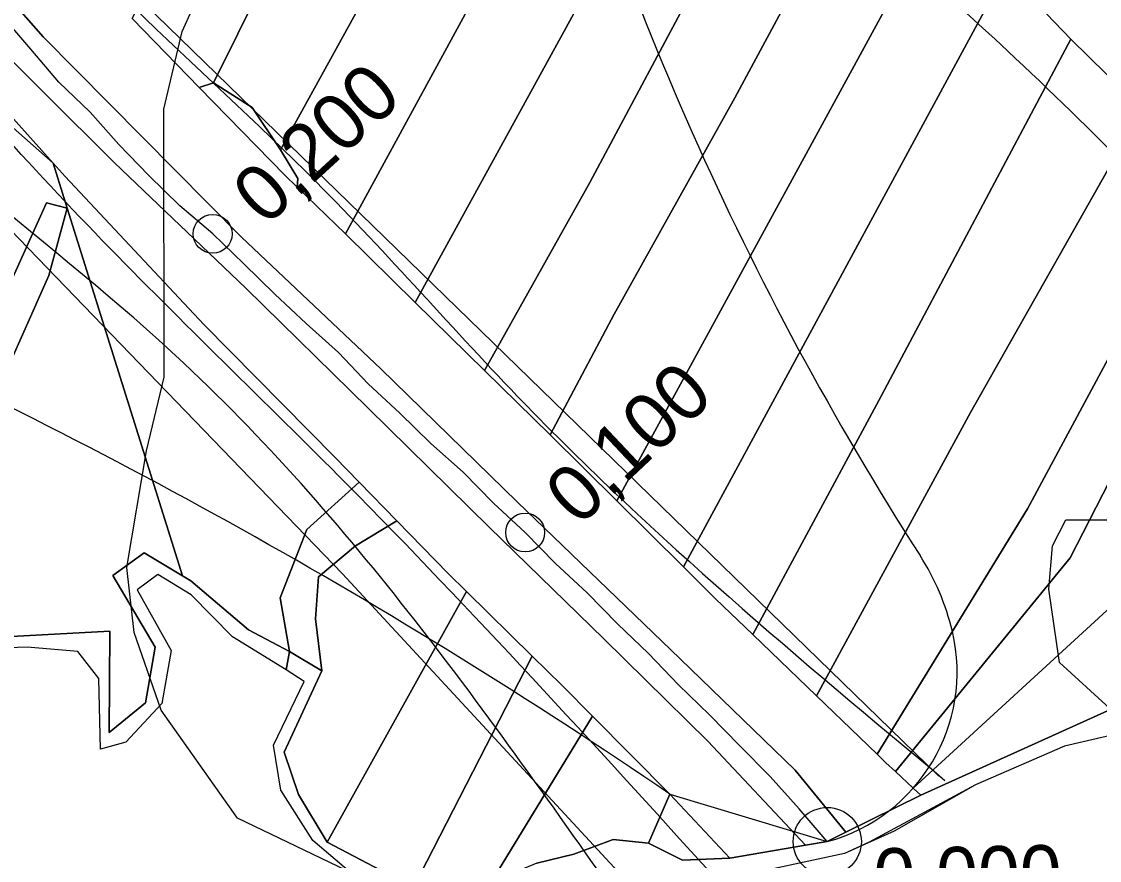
# Model space of a CAD drawing. Extents: x -510989 to -501240, y -1184665 to -1176089.
# Drawn here: x -502386.8 to -502137.6, y -1183995.8 to -1183801.7 of the extents above; entities that cross this region are included whole.
import ezdxf

# ---------------------------------------------------------------- set-up
doc = ezdxf.new("R2010")
doc.units = 0
for name, color, linetype in [('NAVRH_revitalizace_toku', 7, 'Continuous'), ('NAVRH_rozvodnice', 7, 'Continuous'), ('orna_puda', 7, 'Continuous'), ('ostatni_plocha_x_draha', 7, 'Continuous'), ('ostatni_plocha_x_jina_plocha', 7, 'Continuous'), ('popis', 7, 'Continuous'), ('STAV_povodi', 7, 'Continuous'), ('STAV_zaplavove_uzemi', 7, 'Continuous'), ('trasovani_toku', 7, 'Continuous'), ('trvaly_travni_porost', 7, 'Continuous'), ('vodni_plocha_x_vodni_tok_v_koryt_prir_n_upr', 7, 'Continuous'), ('vrstevnice_01', 7, 'Continuous'), ('vrstevnice_02', 7, 'Continuous')]:
    doc.layers.add(name, color=color, linetype=linetype)

msp = doc.modelspace()

# ---------------------------------------------------------------- linework, layer by layer
at = {"layer": 'NAVRH_revitalizace_toku'}
for points in [[(-502889.3, -1183294.95), (-502841, -1183342.82), (-502735.29, -1183384.52), (-502624.96, -1183415.86), (-502572.61, -1183452.22), (-502555.69, -1183478.85), (-502523.99, -1183573.14), (-502492.28, -1183664.92), (-502458.49, -1183760.32), (-502413.06, -1183825.44), (-502312.6, -1183929.43), (-502238.4, -1184009.7)], [(-502174.69, -1183976.25), (-502358.44, -1183797.55), (-502411.95, -1183732.43), (-502432.65, -1183681.45), (-502483.13, -1183526.47)]]:
    msp.add_lwpolyline(points, dxfattribs=at)
at = {"layer": 'NAVRH_rozvodnice'}
msp.add_line((-502236.92, -1183980.41), (-502200.51, -1183991.38), dxfattribs=at)
for centre, radius, start, end in [((-501565.14, -1183531.57), 729.29, 195.19133, 212.6709), ((-502969.67, -1185054.21), 1299.99, 55.69083, 65.958), ((-502226.87, -1183955.91), 56.82, 13.3448, 32.6709), ((-502211.1, -1183952.17), 40.61, 285.1152, 13.3448)]:
    msp.add_arc(centre, radius, start, end, dxfattribs=at)
at = {"layer": 'orna_puda'}
for points in [[(-502270.67, -1183726.68), (-502288.89, -1183762.19), (-502326.94, -1183831.37), (-502333.45, -1183821.61), (-502342.45, -1183815.86), (-502325.5, -1183781.63), (-502289.96, -1183717.18)], [(-502254.13, -1183734.73), (-502249.02, -1183735.26), (-502311.94, -1183850.81), (-502323.07, -1183840.05), (-502322.93, -1183838.02), (-502326.94, -1183831.37), (-502288.89, -1183762.19), (-502270.67, -1183726.68)], [(-502189.99, -1183757.95), (-502207.36, -1183792.34), (-502221.89, -1183819.33), (-502249.8, -1183869.37), (-502264.58, -1183897.33), (-502279.78, -1183882.4), (-502255.43, -1183838.91), (-502225.97, -1183783.76), (-502205.18, -1183742.11)], [(-502173.98, -1183774.69), (-502249.2, -1183912.59), (-502264.58, -1183897.33), (-502249.8, -1183869.37), (-502221.89, -1183819.33), (-502207.36, -1183792.34), (-502189.99, -1183757.95)], [(-502127.68, -1183821.99), (-502167.38, -1183892.15), (-502203, -1183957.67), (-502217.75, -1183943.51), (-502188.58, -1183889.36), (-502144.22, -1183805.78)], [(-502345.72, -1183816.95), (-502342.45, -1183815.86), (-502333.45, -1183821.61), (-502326.94, -1183831.37), (-502322.93, -1183838.02), (-502323.07, -1183840.05), (-502325.92, -1183837.21)]]:
    msp.add_lwpolyline(points, close=True, dxfattribs=at)
at = {"layer": 'ostatni_plocha_x_draha'}
msp.add_lwpolyline([(-502127.68, -1183821.99), (-502144.22, -1183805.78), (-502159.24, -1183790.08), (-502173.98, -1183774.69), (-502189.99, -1183757.95), (-502205.18, -1183742.11), (-502215.01, -1183736.81), (-502222.8, -1183733.64), (-502247.83, -1183732.13), (-502237.62, -1183711.14), (-502254.75, -1183696.15), (-502269.47, -1183681.5), (-502286.13, -1183665.99), (-502302.59, -1183650.67), (-502310.16, -1183641.85), (-502318.97, -1183631.59)], dxfattribs=at)
at = {"layer": 'ostatni_plocha_x_jina_plocha'}
for points in [[(-502361.26, -1183801.02), (-502345.72, -1183816.95), (-502325.92, -1183837.21), (-502323.07, -1183840.05), (-502311.94, -1183850.81), (-502295.77, -1183866.71), (-502279.78, -1183882.4), (-502264.58, -1183897.33), (-502249.2, -1183912.59), (-502233.79, -1183927.86), (-502226.38, -1183935.21), (-502217.75, -1183943.51), (-502203, -1183957.67), (-502193.06, -1183967.21), (-502188.97, -1183971.19), (-502186.98, -1183973.14), (-502184.74, -1183975.2), (-502180.61, -1183979), (-502178.87, -1183980.62), (-502196.18, -1183989.23), (-502207.9, -1183974.9), (-502234.5, -1183949.15), (-502272.18, -1183912.81), (-502303.71, -1183882.01), (-502335.96, -1183851.55), (-502381.8, -1183805.24), (-502415.5, -1183766.93)], [(-502397.53, -1183802.39), (-502365.43, -1183834.34), (-502334.92, -1183863.39), (-502306.63, -1183891.13), (-502278.7, -1183918.64), (-502252.21, -1183944.48), (-502228.16, -1183968.17), (-502205.58, -1183992.23), (-502223.02, -1183995.25), (-502236.92, -1183980.41), (-502254.8, -1183962.34), (-502261.82, -1183955.25), (-502268.71, -1183948.49), (-502283.91, -1183933.55), (-502288.17, -1183929.36), (-502300.05, -1183917.18), (-502308.76, -1183908.24), (-502314.28, -1183902.58), (-502344.64, -1183871.79), (-502376.72, -1183837.56), (-502379.5, -1183834.46), (-502404.6, -1183806.49)]]:
    msp.add_lwpolyline(points, dxfattribs=at)
at = {"layer": 'popis'}
for points in [[(-502307.04, -1184001.72), (-502319.49, -1183991.16), (-502326.85, -1183979.49), (-502328.53, -1183969.11), (-502321.43, -1183954.38), (-502325.66, -1183951.64), (-502338.02, -1183944.05), (-502347.56, -1183934.29), (-502355.33, -1183929.61), (-502360.08, -1183933.15), (-502352.21, -1183947.17), (-502354.35, -1183959.47), (-502362.73, -1183968.41), (-502368.53, -1183970), (-502368.97, -1183953.66), (-502373.83, -1183947.43), (-502385.53, -1183946.45), (-502412.32, -1183947.32)], [(-502085.72, -1183999.07), (-502080.81, -1183992.04), (-502105.52, -1183976.23), (-502124.13, -1183966.89), (-502130.68, -1183965.86), (-502145.66, -1183969.3), (-502166.23, -1183978.27), (-502190.79, -1183991.53), (-502196.52, -1183994.11), (-502222.32, -1183999.73)]]:
    msp.add_lwpolyline(points, dxfattribs=at)
at = {"layer": 'STAV_povodi'}
msp.add_line((-502236.92, -1183980.41), (-502200.51, -1183991.38), dxfattribs=at)
for centre, radius, start, end in [((-501565.14, -1183531.57), 729.29, 195.19133, 212.6709), ((-502969.67, -1185054.21), 1299.99, 55.69083, 65.958), ((-502226.87, -1183955.91), 56.82, 13.3448, 32.6709), ((-502211.1, -1183952.17), 40.61, 285.1152, 13.3448)]:
    msp.add_arc(centre, radius, start, end, dxfattribs=at)
at = {"layer": 'STAV_zaplavove_uzemi'}
for points in [[(-502723.47, -1180576.88), (-502750.97, -1180610.73), (-502772.12, -1180647.75), (-502783.76, -1180692.17), (-502790.11, -1180735.54), (-502816.55, -1180769.39), (-502838.76, -1180789.49), (-502880.02, -1180813.82), (-502947.71, -1180825.45), (-502980.5, -1180833.91), (-503008.01, -1180838.14), (-503027.04, -1180827.57), (-503058.78, -1180840.26), (-503097.92, -1180865.65), (-503133.88, -1180877.28), (-503224.85, -1180888.92), (-503331.68, -1180909.01), (-503349.66, -1180914.3), (-503380.34, -1180944.98), (-503395.15, -1180996.81), (-503404.67, -1181054.99), (-503414.18, -1181088.83), (-503405.74, -1181137.71), (-503341.21, -1181192.71), (-503275.63, -1181213.86), (-503238.61, -1181228.67), (-503221.69, -1181245.6), (-503229.09, -1181273.1), (-503244.96, -1181310.12), (-503251.3, -1181333.39), (-503243.9, -1181363.01), (-503246.02, -1181393.68), (-503244.96, -1181433.88), (-503251.3, -1181477.25), (-503261.88, -1181518.5), (-503269.29, -1181530.14), (-503299, -1181579.21), (-503326.93, -1181610.62), (-503351.36, -1181638.55), (-503381.61, -1181666.47), (-503397.91, -1181682.76), (-503420.01, -1181721.16), (-503428.16, -1181736.28), (-503464.23, -1181735.12), (-503497.97, -1181758.39), (-503482.84, -1181800.28), (-503460.74, -1181841), (-503407.53, -1181883.86), (-503369.52, -1181914.83), (-503348.4, -1181945.81), (-503334.32, -1181976.78), (-503286.45, -1182017.61), (-503224.5, -1182073.92), (-503185.08, -1182121.79), (-503159.74, -1182180.92), (-503125.16, -1182269.48), (-503118.18, -1182319.52), (-503118.18, -1182384.67), (-503122.84, -1182470.78), (-503133.31, -1182562.7), (-503147.27, -1182666.25), (-503152.24, -1182800.82), (-503140.98, -1182878.25), (-503110, -1182947.24), (-503050.82, -1183014.1), (-502950.75, -1183132.78), (-502862.33, -1183242.16), (-502789.02, -1183301.5), (-502594.33, -1183372.67), (-502552.52, -1183394.35), (-502521.54, -1183433.06), (-502481.28, -1183546.12), (-502442.56, -1183663.81), (-502399.2, -1183755.19), (-502318.67, -1183838.81), (-502270.66, -1183889.92), (-502173.29, -1183977.22)], [(-502250.32, -1184002.61), (-502355.07, -1183875.41), (-502442.37, -1183790.61), (-502477.29, -1183700.82), (-502532.16, -1183578.61), (-502567.08, -1183448.91), (-502626.05, -1183402.34), (-502705.41, -1183380.59), (-502814.2, -1183349.87), (-502882.03, -1183297.39), (-502931.95, -1183237.24), (-503042.02, -1183107.97), (-503139.64, -1183018.94), (-503222.14, -1182957.59), (-503308.56, -1182839.96), (-503316.24, -1182784.92), (-503330.32, -1182756.77), (-503348.24, -1182719.65), (-503334.16, -1182651.82), (-503323.92, -1182595.5), (-503313.68, -1182526.39), (-503294.1, -1182480.5), (-503251.86, -1182396.03), (-503229.34, -1182314.37), (-503216.1, -1182227.15), (-503242.43, -1182174.5), (-503271.86, -1182129.59), (-503287.34, -1182081.58), (-503343.88, -1182028.1), (-503361.79, -1182008.91), (-503396.35, -1181952.59), (-503442.43, -1181933.39), (-503497.46, -1181888.6), (-503525.62, -1181860.44), (-503528.18, -1181837.4), (-503548.66, -1181767.01), (-503558.9, -1181729.89), (-503576.82, -1181682.53), (-503578.1, -1181621.1), (-503567.86, -1181572.46), (-503552.5, -1181536.63), (-503538.04, -1181458.36), (-503518.33, -1181411.9), (-503509.88, -1181341.51), (-503497.21, -1181207.63), (-503499.77, -1181097.56), (-503498.02, -1181031.35), (-503510.82, -1180970.85), (-503549.22, -1180952.23), (-503571.32, -1180940.6), (-503605.07, -1180937.11), (-503651.61, -1180939.44), (-503671.39, -1180917.33), (-503679.53, -1180892.89), (-503713.27, -1180871.95), (-503727.24, -1180859.15), (-503734.22, -1180833.55), (-503728.4, -1180799.81), (-503741.2, -1180770.72), (-503722.82, -1180725.17), (-503721.54, -1180703.41), (-503731.78, -1180697.01), (-503767.61, -1180699.57), (-503790.65, -1180697.01), (-503817.53, -1180697.01), (-503861.04, -1180686.77), (-503889.2, -1180675.25), (-503900.72, -1180668.85), (-503953.2, -1180679.09), (-503997.99, -1180697.01), (-504063.27, -1180722.61), (-504109.34, -1180749.49), (-504142.62, -1180776.36), (-504177.18, -1180796.84), (-504211.73, -1180817.32), (-504414.98, -1180961.5), (-504472.7, -1180998.11), (-504544.51, -1181068.5), (-504600.82, -1181143.12), (-504621.94, -1181196.62), (-504641.65, -1181267.01), (-504660.25, -1181350.62), (-504634.7, -1181398.32), (-504617.66, -1181447.72), (-504600.62, -1181492.01), (-504587, -1181548.23), (-504592.11, -1181628.29), (-504569.96, -1181682.81), (-504568.26, -1181664.07), (-504554.63, -1181621.48), (-504547.82, -1181597.63)], [(-502765.18, -1180820.83), (-502819.12, -1180854.68), (-502855.09, -1180856.79), (-502878.36, -1180851.5), (-502911.15, -1180848.33), (-502954.52, -1180870.54), (-502984.14, -1180869.48), (-503005.29, -1180861.02), (-503048.66, -1180872.66), (-503074.04, -1180895.93), (-503100.49, -1180910.74), (-503124.82, -1180934.01), (-503148.09, -1180961.51), (-503167.13, -1180991.13), (-503214.18, -1181039.04), (-503223.14, -1181058.24), (-503224.42, -1181086.39), (-503233.38, -1181129.91), (-503224.42, -1181152.95), (-503210.34, -1181174.71), (-503189.86, -1181187.51), (-503177.06, -1181216.94), (-503187.3, -1181265.58), (-503182.09, -1181326.92), (-503202.22, -1181367.18), (-503223.9, -1181396.6), (-503227, -1181422.93), (-503244.04, -1181475.59), (-503248.68, -1181509.66), (-503278.16, -1181558.16), (-503308.83, -1181601.52), (-503351.14, -1181645.95), (-503365.95, -1181659.7), (-503395.57, -1181685.09), (-503411.43, -1181722.11), (-503422.01, -1181739.03), (-503437.88, -1181747.49), (-503460.09, -1181743.26), (-503481.25, -1181748.55), (-503492.88, -1181761.25), (-503472.79, -1181803.56), (-503443.17, -1181840.58), (-503413.55, -1181857.5), (-503278.84, -1181941.97), (-503242.23, -1181977.17), (-503180.29, -1182027.85), (-503125.38, -1182098.25), (-503088.78, -1182167.23), (-503075.54, -1182217), (-503114.26, -1182162.8), (-503152.97, -1182091.56), (-503197.89, -1182048.2), (-503210.28, -1182032.71), (-503231.96, -1182021.87), (-503259.83, -1182017.22), (-503266.03, -1182021.87), (-503224.21, -1182048.2), (-503199.43, -1182076.07), (-503157.62, -1182114.79), (-503135.94, -1182159.7), (-503118.9, -1182207.71), (-503111.16, -1182251.07), (-503108.24, -1182409.43), (-503115.92, -1182478.55), (-503128.72, -1182603.98), (-503131.28, -1182696.13), (-503104.4, -1182780.6), (-503071.45, -1182869.91), (-503052.71, -1182886.94), (-502977.76, -1182944.86), (-502838.07, -1183047.07), (-502664.31, -1183174.84), (-502563.8, -1183270.24), (-502485.44, -1183353.71), (-502446.26, -1183432.07), (-502383.48, -1183571.46), (-502315.46, -1183658.04), (-502253.62, -1183724), (-502158.8, -1183808.51), (-502045.43, -1183923.94), (-501930, -1184016.7), (-501793.89, -1184089.91), (-501746.5, -1184127.32), (-501709.09, -1184197.15)], [(-502226.81, -1183999.33), (-502311.75, -1183908.57), (-502419.96, -1183792.22), (-502451.37, -1183739.86), (-502483.95, -1183647.94), (-502521.19, -1183547.88), (-502550.27, -1183461.78), (-502572.38, -1183429.2), (-502656.85, -1183386.44), (-502768.21, -1183357), (-502834.76, -1183325), (-502889.79, -1183272.53), (-502938.43, -1183213.65), (-503042.23, -1183094.94), (-503121.07, -1183000.61), (-503188.65, -1182909.1), (-503198.5, -1182830.26), (-503192.9, -1182654.04), (-503169.63, -1182457.41), (-503165.02, -1182331.94), (-503174.64, -1182244.43), (-503211.18, -1182165.58), (-503248.68, -1182104.04), (-503298.6, -1182058.14), (-503358.04, -1182010.06), (-503388.64, -1181959.36), (-503422.73, -1181920.9), (-503472.56, -1181875.44), (-503525.05, -1181800.26), (-503528.23, -1181753.72), (-503520.82, -1181644.77), (-503514.48, -1181592.94), (-503470.14, -1181471.68), (-503458.61, -1181430.33), (-503465.34, -1181377.45), (-503493.67, -1181297.01), (-503493.67, -1181272.57), (-503489.02, -1181233.01), (-503455.28, -1181146.91), (-503458.77, -1181102.69), (-503461.1, -1181050.33), (-503461.1, -1181016.59), (-503465.75, -1180995.65), (-503478.55, -1180979.36)]]:
    msp.add_spline(points, degree=3, dxfattribs=at)
at = {"layer": 'trasovani_toku'}
for p, q in [((-502384.68, -1183808.13), (-502391.17, -1183800.52)), ((-502378.16, -1183815.71), (-502384.68, -1183808.13)), ((-502370.97, -1183822.67), (-502378.16, -1183815.71)), ((-502364.34, -1183830.15), (-502370.97, -1183822.67)), ((-502357.37, -1183837.33), (-502364.34, -1183830.15)), ((-502350.23, -1183844.32), (-502357.37, -1183837.33)), ((-502342.62, -1183850.81), (-502350.23, -1183844.32)), ((-502335.4, -1183857.73), (-502342.62, -1183850.81)), ((-502328.28, -1183864.75), (-502335.4, -1183857.73)), ((-502320.98, -1183871.58), (-502328.28, -1183864.75)), ((-502313.53, -1183878.25), (-502320.98, -1183871.58)), ((-502306.65, -1183885.51), (-502313.53, -1183878.25)), ((-502299.32, -1183892.31), (-502306.65, -1183885.51)), ((-502292.16, -1183899.29), (-502299.32, -1183892.31)), ((-502284.7, -1183905.96), (-502292.16, -1183899.29)), ((-502277.67, -1183913.07), (-502284.7, -1183905.96)), ((-502270.36, -1183919.89), (-502277.67, -1183913.07)), ((-502263.36, -1183927.03), (-502270.36, -1183919.89)), ((-502256.03, -1183933.84), (-502263.36, -1183927.03)), ((-502249.04, -1183940.98), (-502256.03, -1183933.84)), ((-502241.81, -1183947.9), (-502249.04, -1183940.98)), ((-502234.91, -1183955.13), (-502241.81, -1183947.9)), ((-502227.74, -1183962.1), (-502234.91, -1183955.13)), ((-502220.76, -1183969.26), (-502227.74, -1183962.1)), ((-502213.7, -1183976.35), (-502220.76, -1183969.26)), ((-502207.02, -1183983.79), (-502213.7, -1183976.35)), ((-502200.51, -1183991.38), (-502207.02, -1183983.79))]:
    msp.add_line(p, q, dxfattribs=at)
for centre, radius in [((-502342.62, -1183850.81), 4.5), ((-502270.36, -1183919.89), 4.5), ((-502200.51, -1183991.38), 7.88)]:
    msp.add_circle(centre, radius, dxfattribs=at)
at = {"layer": 'trvaly_travni_porost'}
for points in [[(-502289.96, -1183717.18), (-502325.5, -1183781.63), (-502342.45, -1183815.86), (-502345.72, -1183816.95), (-502361.26, -1183801.02), (-502347.51, -1183774.74), (-502330.18, -1183742.47), (-502309.73, -1183706.39)], [(-502249.02, -1183735.26), (-502226.9, -1183736.91), (-502249.25, -1183781.8), (-502295.77, -1183866.71), (-502311.94, -1183850.81)], [(-502226.9, -1183736.91), (-502215.01, -1183736.81), (-502205.18, -1183742.11), (-502225.97, -1183783.76), (-502255.43, -1183838.91), (-502279.78, -1183882.4), (-502295.77, -1183866.71), (-502249.25, -1183781.8)], [(-502159.24, -1183790.08), (-502233.79, -1183927.86), (-502249.2, -1183912.59), (-502173.98, -1183774.69)], [(-502144.22, -1183805.78), (-502188.58, -1183889.36), (-502217.75, -1183943.51), (-502226.38, -1183935.21), (-502233.79, -1183927.86), (-502159.24, -1183790.08)], [(-502406.29, -1183804.59), (-502404.6, -1183806.49), (-502379.5, -1183834.46), (-502396.77, -1183819.25), (-502410.43, -1183807.3)], [(-502396.77, -1183819.25), (-502379.5, -1183834.46), (-502376.24, -1183844.87), (-502381.08, -1183843.64), (-502403.47, -1183893.24), (-502397.33, -1183898.12), (-502412.76, -1183919.01), (-502434.46, -1183937.38), (-502455.76, -1183953.84), (-502463.21, -1183952.7), (-502473.92, -1183946.52), (-502462.52, -1183929.37), (-502430.91, -1183884.68), (-502414.89, -1183854.81), (-502408.91, -1183840.26)], [(-502112.48, -1183836.87), (-502154.2, -1183914.41), (-502188.97, -1183971.19), (-502193.06, -1183967.21), (-502203, -1183957.67), (-502167.38, -1183892.15), (-502127.68, -1183821.99)], [(-502379.5, -1183834.46), (-502376.72, -1183837.56), (-502344.64, -1183871.79), (-502314.28, -1183902.58), (-502308.76, -1183908.24), (-502320.87, -1183919.22), (-502327.04, -1183935.02), (-502324.84, -1183947.4), (-502334.37, -1183942.43), (-502347.65, -1183931.07), (-502349.62, -1183929.91), (-502376.24, -1183844.87)], [(-502102.07, -1183847.08), (-502123.3, -1183884.76), (-502144.33, -1183925.77), (-502184.74, -1183975.2), (-502186.98, -1183973.14), (-502188.97, -1183971.19), (-502154.2, -1183914.41), (-502112.48, -1183836.87)], [(-502376.24, -1183844.87), (-502380.54, -1183860.46), (-502397.33, -1183898.12), (-502403.47, -1183893.24), (-502381.08, -1183843.64)], [(-502380.54, -1183860.46), (-502376.24, -1183844.87), (-502349.62, -1183929.91), (-502358.43, -1183924.6), (-502365.67, -1183929.82), (-502355.95, -1183946.43), (-502358.14, -1183959.27), (-502366.58, -1183966.18), (-502366.43, -1183942.7), (-502394.9, -1183944.28), (-502413.84, -1183943.92), (-502415.96, -1183948.23), (-502410.74, -1183957.37), (-502415.92, -1183962.73), (-502425.9, -1183960.6), (-502441.39, -1183968.82), (-502463.21, -1183952.7), (-502455.76, -1183953.84), (-502434.46, -1183937.38), (-502412.76, -1183919.01), (-502397.33, -1183898.12)], [(-502091.1, -1183857.82), (-502113.58, -1183895.9), (-502133.12, -1183935.38), (-502180.61, -1183979), (-502184.74, -1183975.2), (-502144.33, -1183925.77), (-502123.3, -1183884.76), (-502102.07, -1183847.08)], [(-502080.63, -1183868.08), (-502130.94, -1183959.01), (-502178.87, -1183980.62), (-502180.61, -1183979), (-502133.12, -1183935.38), (-502113.58, -1183895.9), (-502091.1, -1183857.82)], [(-502300.05, -1183917.18), (-502309.57, -1183922.95), (-502318.15, -1183930.12), (-502318.85, -1183939.84), (-502317.38, -1183951.87), (-502324.84, -1183947.4), (-502327.04, -1183935.02), (-502320.87, -1183919.22), (-502308.76, -1183908.24)], [(-502300.05, -1183917.18), (-502288.17, -1183929.36), (-502283.91, -1183933.55), (-502316.16, -1183991.53), (-502322.74, -1183980.48), (-502326.12, -1183970.74), (-502317.38, -1183951.87), (-502318.85, -1183939.84), (-502318.15, -1183930.12), (-502309.57, -1183922.95)], [(-502268.71, -1183948.49), (-502296.16, -1184002.02), (-502316.16, -1183991.53), (-502283.91, -1183933.55)], [(-502261.82, -1183955.25), (-502254.8, -1183962.34), (-502278.26, -1184000.75), (-502286.85, -1184004.28), (-502296.16, -1184002.02), (-502268.71, -1183948.49)], [(-502236.92, -1183980.41), (-502241.82, -1183991.78), (-502250.05, -1183990.92), (-502259.14, -1183994.26), (-502267.63, -1183996.39), (-502278.26, -1184000.75), (-502254.8, -1183962.34)], [(-502241.82, -1183991.78), (-502236.92, -1183980.41), (-502223.02, -1183995.25), (-502233.99, -1183995.71)]]:
    msp.add_lwpolyline(points, close=True, dxfattribs=at)
at = {"layer": 'vodni_plocha_x_vodni_tok_v_koryt_prir_n_upr'}
for points in [[(-502415.5, -1183766.93), (-502381.8, -1183805.24), (-502335.96, -1183851.55), (-502303.71, -1183882.01), (-502272.18, -1183912.81), (-502234.5, -1183949.15), (-502207.9, -1183974.9), (-502196.18, -1183989.23), (-502200.51, -1183991.38), (-502205.58, -1183992.23), (-502228.16, -1183968.17), (-502252.21, -1183944.48), (-502278.7, -1183918.64), (-502306.63, -1183891.13), (-502334.92, -1183863.39), (-502365.43, -1183834.34), (-502397.53, -1183802.39)], [(-502394.9, -1183944.28), (-502366.43, -1183942.7), (-502366.58, -1183966.18), (-502358.14, -1183959.27), (-502355.95, -1183946.43), (-502365.67, -1183929.82), (-502358.43, -1183924.6), (-502349.62, -1183929.91), (-502347.65, -1183931.07), (-502334.37, -1183942.43), (-502324.84, -1183947.4), (-502325.66, -1183951.64), (-502338.02, -1183944.05), (-502347.56, -1183934.29), (-502355.33, -1183929.61), (-502360.08, -1183933.15), (-502352.21, -1183947.17), (-502354.35, -1183959.47), (-502362.73, -1183968.41), (-502368.53, -1183970), (-502368.97, -1183953.66), (-502373.83, -1183947.43), (-502385.53, -1183946.45), (-502412.32, -1183947.32)], [(-502307.04, -1184001.72), (-502319.49, -1183991.16), (-502326.85, -1183979.49), (-502328.53, -1183969.11), (-502321.43, -1183954.38), (-502325.66, -1183951.64), (-502324.84, -1183947.4), (-502317.38, -1183951.87), (-502326.12, -1183970.74), (-502322.74, -1183980.48), (-502316.16, -1183991.53), (-502296.16, -1184002.02)], [(-502267.63, -1183996.39), (-502259.14, -1183994.26), (-502250.05, -1183990.92), (-502241.82, -1183991.78), (-502233.99, -1183995.71), (-502223.02, -1183995.25), (-502205.58, -1183992.23), (-502200.51, -1183991.38), (-502196.18, -1183989.23), (-502178.87, -1183980.62), (-502130.94, -1183959.01), (-502110.58, -1183970.4), (-502088.66, -1183982.23), (-502073.41, -1183991.2), (-502076.79, -1183997.32)], [(-502085.72, -1183999.07), (-502080.81, -1183992.04), (-502105.52, -1183976.23), (-502124.13, -1183966.89), (-502130.68, -1183965.86), (-502145.66, -1183969.3), (-502166.23, -1183978.27), (-502185.06, -1183988.94), (-502196.52, -1183994.11), (-502222.32, -1183999.73)]]:
    msp.add_lwpolyline(points, dxfattribs=at)
at = {"layer": 'vrstevnice_01'}
msp.add_lwpolyline([(-502078.91, -1184012), (-502146.81, -1183950), (-502149.31, -1183933), (-502148.41, -1183923), (-502145.31, -1183917), (-502128.31, -1183917), (-502105.41, -1183927), (-502079.59, -1183932), (-502057.31, -1183940), (-502044.31, -1183947), (-502029.19, -1183957), (-502012.81, -1183972), (-501983.41, -1184006)], dxfattribs=at)
at = {"layer": 'vrstevnice_02'}
msp.add_lwpolyline([(-502226.41, -1184039), (-502336.91, -1183986), (-502354.5, -1183961), (-502360.81, -1183943), (-502362.5, -1183928), (-502357.91, -1183901), (-502353.81, -1183884), (-502353.91, -1183822), (-502349.69, -1183804), (-502340.69, -1183784), (-502331.5, -1183768), (-502318.69, -1183754), (-502303.81, -1183740), (-502294.31, -1183733), (-502276.31, -1183724), (-502243.19, -1183714), (-502180.31, -1183691), (-502162.19, -1183687), (-502141.5, -1183686), (-502126.31, -1183688)], dxfattribs=at)

# ---------------------------------------------------------------- texts
at = {"layer": 'trasovani_toku'}
for s, rotation, p in [('0,200', 42.5925, (-502330.36, -1183849.29)), ('0,100', 43.3273, (-502257.93, -1183918.74)), ('0,000', 1.1668, (-502189.68, -1184006.01))]:
    msp.add_text(s, height=13, rotation=rotation, dxfattribs=at).set_placement(p)

doc.saveas('drawing.dxf')
